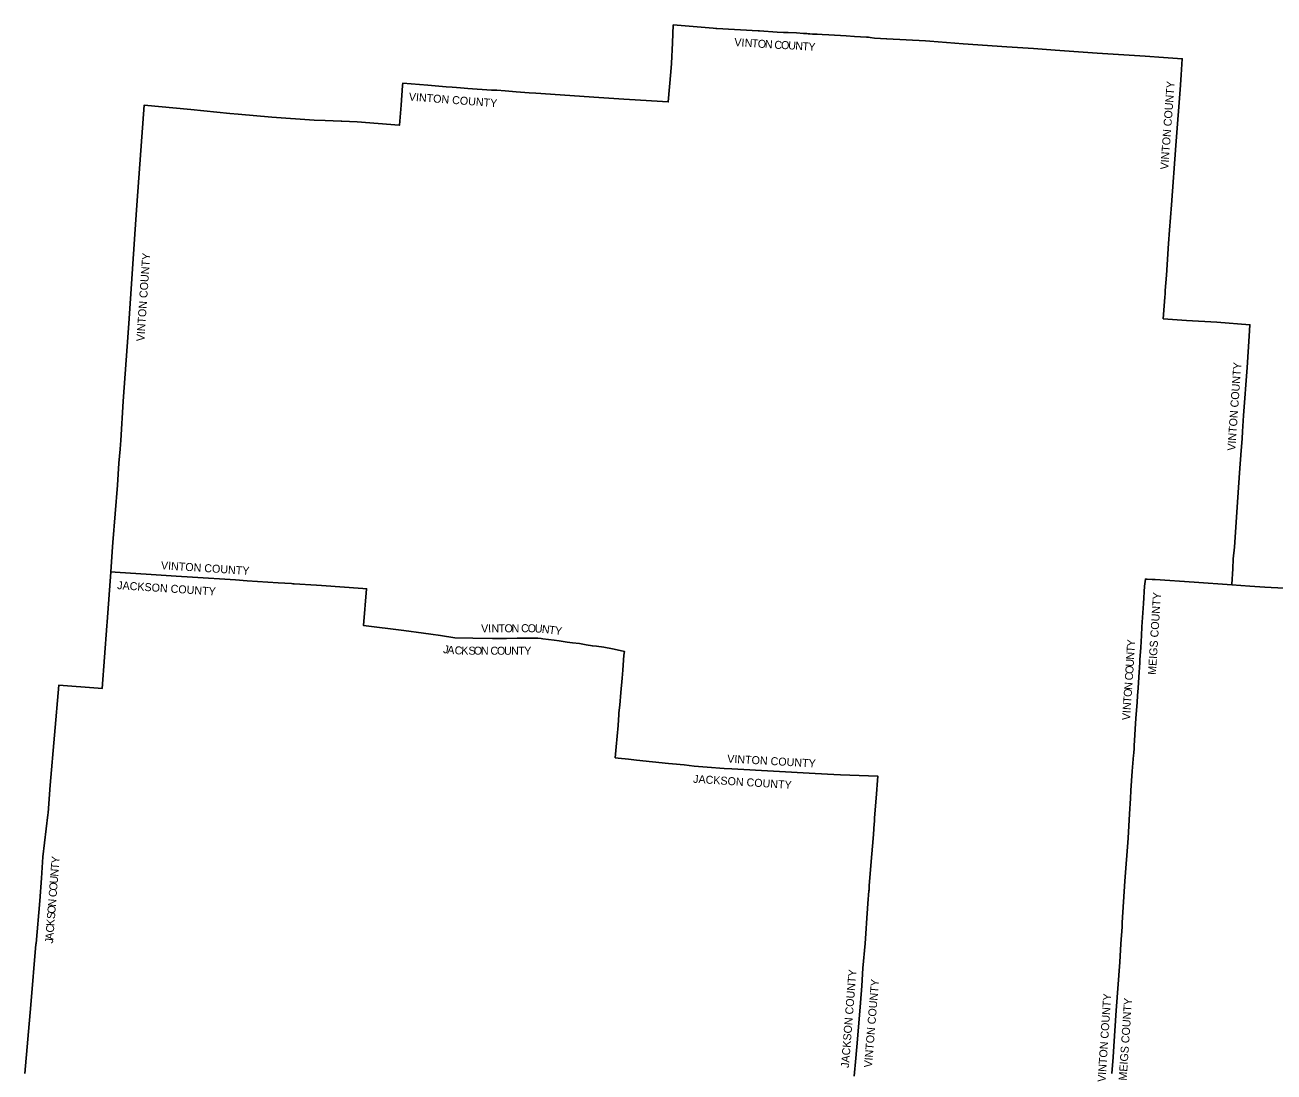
# Model space of a CAD drawing. Extents: x 1878108 to 2183446, y 146837 to 508383.
# Drawn here: x 1883278 to 2039352, y 377520 to 508383 of the extents above; entities that cross this region are included whole.
import ezdxf

# ---------------------------------------------------------------- set-up
doc = ezdxf.new("R2010")
doc.units = 0
doc.layers.add('GM_X_Adjacent_County', color=7, linetype='Continuous')
doc.layers.add('GM_X_Adjacent_County_Text', color=7, linetype='Continuous')

msp = doc.modelspace()

# ---------------------------------------------------------------- linework, layer by layer
at = {"layer": 'GM_X_Adjacent_County'}
for points in [[(1986880, 376990), (1987114, 379254), (1987315, 381643), (1987670, 386152), (1987838, 388309), (1987984, 390482), (1988246, 393593), (1988389, 395438), (1988440, 396137), (1988581, 398583), (1988707, 400170), (1988745, 400278), (1988775, 400647), (1988783, 400800), (1988985, 403338), (1989303, 407212), (1989396, 408595), (1989413, 408803), (1989443, 409276), (1989631, 411734), (1989827, 414498), (1985191, 414671), (1984355, 414688), (1982005, 414838), (1971607, 415412), (1970665, 415473), (1968500, 415612), (1966887, 415762), (1965632, 415894), (1964209, 416021), (1963680, 416064), (1959671, 416510), (1959345, 416558), (1958671, 416610), (1957415, 416749), (1957034, 416789), (1957146, 418184), (1957387, 420825), (1957485, 422210), (1957483, 422427), (1957590, 423376), (1957739, 424935), (1957888, 426752), (1957970, 427738), (1958128, 429633), (1958173, 430065), (1958176, 430096), (1958014, 430126), (1956679, 430394), (1955610, 430603), (1954707, 430737), (1954188, 430777), (1953385, 430925), (1952573, 431062), (1951705, 431162), (1951042, 431254), (1950038, 431394), (1949400, 431477), (1947998, 431671), (1947779, 431701), (1947360, 431753), (1946675, 431753), (1945735, 431725), (1944777, 431725), (1943434, 431701), (1942394, 431691), (1941703, 431703), (1939240, 431740), (1937007, 431780), (1935188, 432062), (1933981, 432224), (1933070, 432350), (1930633, 432708), (1930601, 432713), (1925579, 433318), (1925964, 437926), (1925495, 437967), (1920317, 438311), (1919719, 438351), (1916910, 438538), (1916727, 438551), (1916579, 438559), (1914913, 438660), (1911023, 438921), (1909600, 439016), (1904196, 439355), (1902162, 439491), (1899062, 439699), (1894544, 439988), (1894010, 440034), (1894201, 443179), (1894244, 443716), (1894820, 450882), (1895021, 453610), (1895189, 455384), (1895210, 455939), (1895245, 456440), (1895567, 461353), (1895918, 466479), (1896152, 469892), (1896304, 471716), (1896996, 482221), (1897260, 485856), (1897879, 494401), (1898162, 498357), (1904014, 497821), (1908856, 497304), (1909926, 497229), (1914113, 496870), (1919403, 496490), (1920808, 496435), (1922802, 496357), (1922889, 496368), (1924776, 496279), (1930021, 495879), (1930092, 495874), (1930273, 498347), (1930453, 500820), (1930479, 501092), (1933628, 500841), (1935454, 500695), (1935890, 500660), (1936674, 500591), (1937187, 500555), (1937683, 500528), (1938609, 500460), (1941555, 500244), (1942222, 500218), (1943278, 500140), (1944658, 500039), (1946258, 499922), (1947103, 499860), (1952553, 499499), (1954349, 499375), (1958094, 499122), (1958819, 499073), (1963668, 498759), (1963994, 502524), (1964047, 503563), (1964176, 506138), (1964290, 508383), (1969272, 507986), (1969621, 507958), (1969723, 507962), (1974899, 507663), (1975055, 507641), (1977270, 507497), (1978041, 507447), (1978653, 507455), (1979668, 507387), (1980542, 507329), (1980743, 507314), (1980912, 507301), (1980955, 507298), (1981124, 507280), (1981352, 507267), (1981671, 507253), (1982272, 507222), (1982898, 507190), (1983707, 507147), (1985872, 507007), (1986941, 506932), (1988433, 506847), (1988689, 506857), (1988899, 506807), (1989427, 506739), (1990940, 506635), (1990968, 506633), (1995790, 506395), (1996355, 506367), (2000516, 506046), (2005950, 505661), (2009295, 505425), (2012017, 505233), (2017245, 504875), (2023263, 504467), (2025535, 504315), (2027894, 504157), (2027767, 502143), (2027673, 500903), (2027650, 500862), (2027097, 493328), (2026545, 485897), (2026311, 482744), (2026186, 481061), (2025902, 477096), (2025770, 475189), (2025757, 474856), (2025750, 474779), (2025714, 474364), (2025513, 471663), (2028404, 471447), (2032200, 471221), (2036350, 470912), (2036247, 469498), (2035976, 465586), (2035547, 459590), (2035420, 457569), (2035368, 456695), (2035277, 455672), (2035251, 455218), (2035055, 452424), (2034744, 448107), (2034412, 443126), (2034267, 441667), (2034219, 440416), (2034078, 438505), (2034072, 438419), (2029386, 438745), (2024499, 439086), (2024122, 439086), (2023514, 439107), (2023292, 439122), (2023284, 439101), (2023177, 438230), (2023051, 436087), (2022855, 433166), (2022783, 432096), (2022701, 430571), (2022595, 429056), (2022594, 428710), (2022460, 426878), (2022357, 425478), (2022292, 424591), (2022233, 423702), (2022102, 421731), (2021897, 418276), (2021869, 417886), (2021867, 417774), (2021851, 417586), (2021824, 417387), (2021808, 417114), (2021642, 415141), (2021480, 412715), (2021414, 411700), (2021292, 409803), (2021119, 406761), (2020718, 401366), (2020395, 396202), (2020364, 395682), (2020207, 393524), (2020069, 391242), (2019609, 385198), (2019332, 380748), (2019246, 379371), (2019091, 377354)], [(1883278, 377323), (1883997, 385917), (1884652, 393500), (1884660, 393564), (1885146, 398934), (1885355, 401744), (1885513, 404405), (1886146, 409645), (1886177, 409905), (1886413, 413391), (1887490, 425854), (1892420, 425479), (1892905, 425441), (1893501, 433286), (1893540, 433796), (1894011, 439989), (1894010, 440034), (1894544, 439988), (1899062, 439699), (1902162, 439491), (1904196, 439355), (1909600, 439016), (1911023, 438921), (1914913, 438660), (1916579, 438559), (1916727, 438551), (1916910, 438538), (1919719, 438351), (1920317, 438311), (1925495, 437967), (1925964, 437926), (1925579, 433318), (1930601, 432713), (1930633, 432708), (1933070, 432350), (1933981, 432224), (1935188, 432062), (1937007, 431780), (1939240, 431740), (1941703, 431703), (1942394, 431691), (1943434, 431701), (1944777, 431725), (1945735, 431725), (1946675, 431753), (1947360, 431753), (1947779, 431701), (1947998, 431671), (1949400, 431477), (1950038, 431394), (1951042, 431254), (1951705, 431162), (1952573, 431062), (1953385, 430925), (1954188, 430777), (1954707, 430737), (1955610, 430603), (1956679, 430394), (1958014, 430126), (1958176, 430096), (1958173, 430065), (1958128, 429633), (1957970, 427738), (1957888, 426752), (1957739, 424935), (1957590, 423376), (1957483, 422427), (1957485, 422210), (1957387, 420825), (1957146, 418184), (1957034, 416789), (1957415, 416749), (1958671, 416610), (1959345, 416558), (1959671, 416510), (1963680, 416064), (1964209, 416021), (1965632, 415894), (1966887, 415762), (1968500, 415612), (1970665, 415473), (1971607, 415412), (1982005, 414838), (1984355, 414688), (1985191, 414671), (1989827, 414498), (1989631, 411734), (1989443, 409276), (1989413, 408803), (1989396, 408595), (1989303, 407212), (1988985, 403338), (1988783, 400800), (1988775, 400647), (1988745, 400278), (1988707, 400170), (1988581, 398583), (1988440, 396137), (1988389, 395438), (1988246, 393593), (1987984, 390482), (1987838, 388309), (1987670, 386152), (1987315, 381643), (1987114, 379254), (1986880, 376990)], [(2019091, 377354), (2019246, 379371), (2019332, 380748), (2019609, 385198), (2020069, 391242), (2020207, 393524), (2020364, 395682), (2020395, 396202), (2020718, 401366), (2021119, 406761), (2021292, 409803), (2021414, 411700), (2021480, 412715), (2021642, 415141), (2021808, 417114), (2021824, 417387), (2021851, 417586), (2021867, 417774), (2021869, 417886), (2021897, 418276), (2022102, 421731), (2022233, 423702), (2022292, 424591), (2022357, 425478), (2022460, 426878), (2022594, 428710), (2022595, 429056), (2022701, 430571), (2022783, 432096), (2022855, 433166), (2023051, 436087), (2023177, 438230), (2023284, 439101), (2023292, 439122), (2023514, 439107), (2024122, 439086), (2024499, 439086), (2029386, 438745), (2034072, 438419), (2036343, 438249), (2038201, 438136), (2042249, 437920)]]:
    msp.add_lwpolyline(points, dxfattribs=at)

# ---------------------------------------------------------------- texts
at = {"layer": 'GM_X_Adjacent_County_Text'}
for s, rotation, p in [('V', 356.67942, (1971897, 505742)), ('I', 356.67025, (1972780, 505691)), ('N', 356.64238, (1973188, 505667)), ('T', 356.04469, (1974068, 505616)), ('O', 356.08285, (1974815, 505564)), ('N', 356.29404, (1975702, 505503)), ('C', 356.51243, (1976891, 505426)), ('O', 358.72009, (1977746, 505375)), ('U', 356.33298, (1978619, 505356)), ('N', 355.93189, (1979500, 505299)), ('T', 356.44511, (1980392, 505236)), ('Y', 357.07264, (1981150, 505189)), ('VINTON COUNTY', 85.77, (2026132, 490280)), ('VINTON COUNTY', 355.63567, (1931215, 498939)), ('VINTON COUNTY', 86.07935, (1898187, 468815)), ('VINTON COUNTY', 85.99809, (2034508, 455141)), ('VINTON COUNTY', 356.32209, (1900245, 440366)), ('JACKSON COUNTY', 356.27805, (1894775, 437877)), ('MEIGS COUNTY', 86.36537, (2024586, 427137)), ('V', 0.21313, (1940274, 432470)), ('I', 0.21152, (1941158, 432473)), ('N', 0.21241, (1941567, 432474)), ('T', 0.21342, (1942452, 432478)), ('O', 0.21313, (1943200, 432480)), ('N', 0.21201, (1944084, 432484)), ('C', 0.17485, (1945272, 432488)), ('O', 359.10613, (1946081, 432491)), ('U', 356.33081, (1946953, 432477)), ('N', 353.57749, (1947823, 432422)), ('T', 352.45438, (1948696, 432324)), ('Y', 352.40952, (1949438, 432225)), ('J', 351.25176, (1935478, 429903)), ('A', 354.61381, (1936011, 429823)), ('T', 86.31394, (2021913, 429919)), ('Y', 86.28719, (2021961, 430666)), ('C', 357.70259, (1936950, 429736)), ('K', 359.07729, (1937790, 429702)), ('S', 359.65183, (1938685, 429688)), ('O', 359.81248, (1939366, 429684)), ('N', 359.83227, (1940250, 429681)), ('C', 359.83224, (1941438, 429678)), ('O', 359.83159, (1942252, 429675)), ('U', 359.83254, (1943137, 429673)), ('N', 359.83037, (1944021, 429670)), ('T', 359.83223, (1944906, 429667)), ('Y', 359.83254, (1945654, 429665)), ('N', 86.59988, (2021860, 429038)), ('O', 86.04466, (2021754, 427254)), ('U', 87.1504, (2021816, 428157)), ('N', 85.9997, (2021614, 425256)), ('C', 86.00108, (2021697, 426441)), ('O', 85.9997, (2021553, 424373)), ('N', 85.9997, (2021439, 422745)), ('T', 85.99947, (2021501, 423627)), ('V', 85.99952, (2021349, 421455)), ('I', 85.9991, (2021410, 422337)), ('VINTON COUNTY', 356.82336, (1971006, 416197)), ('JACKSON COUNTY', 356.36302, (1966742, 413677)), ('Y', 84.95242, (1887551, 403548)), ('N', 85.51633, (1887423, 401924)), ('T', 85.44823, (1887492, 402805)), ('O', 85.53655, (1887285, 400160)), ('U', 85.53431, (1887354, 401042)), ('C', 85.5367, (1887221, 399349)), ('O', 85.53661, (1887060, 397283)), ('N', 85.53667, (1887129, 398164)), ('K', 85.53667, (1886939, 395725)), ('S', 85.53672, (1887007, 396607)), ('A', 85.53667, (1886806, 394032)), ('C', 85.5367, (1886875, 394914)), ('J', 85.53667, (1886769, 393558)), ('JACKSON COUNTY', 85.4967, (1986223, 378011)), ('VINTON COUNTY', 85.32063, (1989104, 378045)), ('VINTON COUNTY', 86.24401, (2018295, 376253)), ('MEIGS COUNTY', 86.13638, (2020930, 376428))]:
    msp.add_text(s, height=1000, rotation=rotation, dxfattribs=at).set_placement(p)

doc.saveas('drawing.dxf')
